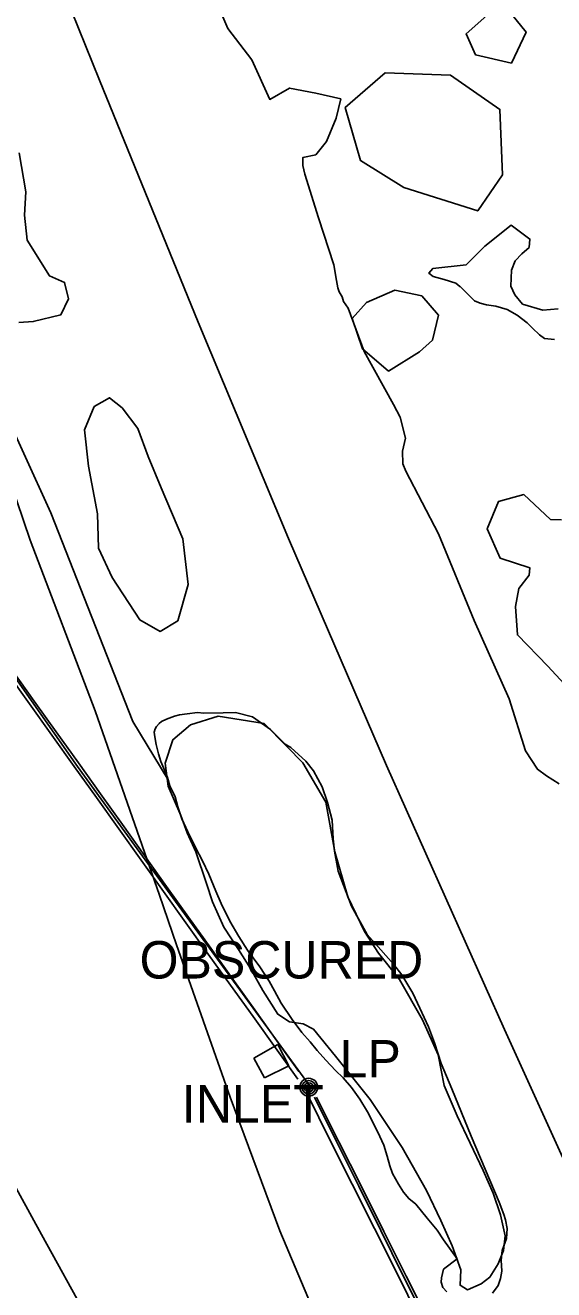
# Model space of a CAD drawing. Extents: x 368532 to 392481, y 10654822 to 10676899.
# Drawn here: x 376031.5 to 376102.1, y 10665330 to 10665498.9 of the extents above; entities that cross this region are included whole.
import ezdxf

# ---------------------------------------------------------------- set-up
doc = ezdxf.new("R2010")
doc.units = 0
for name, color, linetype in [('p_Catenary', 7, 'Continuous'), ('p_drainage inlet', 7, 'Continuous'), ('p_dtm obscured area', 7, 'Continuous'), ('p_railroad rr control', 7, 'Continuous'), ('p_road - paved curb', 7, 'Continuous'), ('p_structure fence', 7, 'Continuous'), ('p_utility general pole', 7, 'Continuous'), ('p_veg woods', 7, 'Continuous')]:
    doc.layers.add(name, color=color, linetype=linetype)

msp = doc.modelspace()

# ---------------------------------------------------------------- linework, layer by layer
at = {"layer": 'p_Catenary'}
for points in [[(375981.33, 10665480.24), (375983.54, 10665477.15), (375985.76, 10665474.06), (375987.97, 10665470.96), (375990.19, 10665467.87), (375992.4, 10665464.77), (375994.62, 10665461.68), (375996.84, 10665458.58), (375999.05, 10665455.49), (376001.27, 10665452.4), (376003.48, 10665449.3), (376005.7, 10665446.21), (376007.91, 10665443.11), (376010.13, 10665440.02), (376012.34, 10665436.92), (376014.56, 10665433.83), (376016.78, 10665430.74), (376018.99, 10665427.64), (376021.21, 10665424.55), (376038.5, 10665399.92), (376046.15, 10665389.4), (376069.37, 10665357.5)], [(376067.93, 10665358.16), (376064.95, 10665362.33), (376061.96, 10665366.51), (376058.97, 10665370.69), (376055.99, 10665374.86), (376053, 10665379.04), (376050.01, 10665383.22), (376047.03, 10665387.39), (376044.04, 10665391.57), (376041.05, 10665395.75), (376038.07, 10665399.92), (376035.08, 10665404.1), (376032.09, 10665408.28), (376029.11, 10665412.45)], [(376029.79, 10665412.76), (376032.74, 10665408.64), (376035.68, 10665404.52), (376038.63, 10665400.39), (376041.58, 10665396.27), (376044.52, 10665392.14), (376047.47, 10665388.02), (376050.42, 10665383.9), (376053.36, 10665379.77), (376056.31, 10665375.65), (376059.26, 10665371.52), (376062.2, 10665367.4), (376065.15, 10665363.28), (376068.1, 10665359.15)], [(376084.12, 10665326.33), (376081.15, 10665332.26), (376078.18, 10665338.19), (376075.21, 10665344.13), (376072.24, 10665350.06), (376069.27, 10665355.99)], [(376070.17, 10665355.74), (376073.12, 10665349.8), (376076.08, 10665343.87), (376079.04, 10665337.93), (376081.99, 10665331.99), (376084.95, 10665326.05)], [(376070.43, 10665355.76), (376073.43, 10665349.78), (376076.43, 10665343.79), (376079.43, 10665337.81), (376082.43, 10665331.82), (376085.43, 10665325.84)]]:
    msp.add_lwpolyline(points, dxfattribs=at)
at = {"layer": 'p_drainage inlet'}
for p, q in [((376062.08, 10665360.96), (376065.29, 10665362.79)), ((376065.29, 10665362.79), (376066.74, 10665359.93)), ((376063.5, 10665358.32), (376062.08, 10665360.96)), ((376066.74, 10665359.93), (376063.5, 10665358.32))]:
    msp.add_line(p, q, dxfattribs=at)
at = {"layer": 'p_dtm obscured area'}
for points in [[(376074.66, 10665461.12), (376074.04, 10665462.03), (376073.85, 10665462.65), (376073.48, 10665463.31), (376073.28, 10665463.82), (376073.09, 10665464.81), (376072.77, 10665466.93), (376070.71, 10665473.21), (376068.88, 10665479.01), (376068.61, 10665480.19), (376068.62, 10665481.25), (376070.35, 10665481.59), (376071.79, 10665483.4), (376073.06, 10665486.52), (376073.67, 10665489.07), (376070.33, 10665489.85), (376066.85, 10665490.52), (376064.2, 10665489), (376061.79, 10665494.31), (376058.6, 10665498.46), (376054.62, 10665507.78)], [(376102.7, 10665461.03), (376100.67, 10665460.87), (376097.97, 10665461.67), (376096.93, 10665462.92), (376096.39, 10665464.04), (376096.49, 10665466.2), (376096.99, 10665467.45), (376097.87, 10665468.38), (376098.86, 10665469.23), (376098.94, 10665470.35), (376096.44, 10665472.2), (376092.93, 10665469.4), (376090.43, 10665466.93), (376085.97, 10665466.4), (376085.45, 10665465.78), (376086.04, 10665465.34), (376087.5, 10665464.96), (376089.04, 10665464.47), (376089.6, 10665464), (376089.61, 10665464)], [(376089.61, 10665464), (376091.53, 10665462.1), (376092.31, 10665461.78), (376093.16, 10665461.59), (376094.39, 10665461.39), (376095.92, 10665460.95), (376097.23, 10665460.2), (376098.6, 10665459.15), (376099.3, 10665458.45), (376100.24, 10665457.58), (376100.88, 10665457.09), (376102.23, 10665456.96)], [(376102.87, 10665397.59), (376101.16, 10665398.64), (376099.98, 10665399.55), (376098.38, 10665402), (376096.16, 10665408.94), (376091.52, 10665419.39), (376086.74, 10665430.98), (376082.38, 10665439.36), (376081.97, 10665440.32), (376081.92, 10665442.01), (376082.32, 10665443.75), (376081.61, 10665446.56), (376080.74, 10665448.27), (376076.79, 10665455.33), (376074.66, 10665461.12)], [(376089.22, 10665334.16), (376087.4, 10665336.67), (376086.56, 10665337.98), (376085.23, 10665339.57), (376083.7, 10665341.44), (376082.77, 10665342.19), (376082.07, 10665343.04), (376081.4, 10665344.13), (376080.58, 10665345.55), (376080.24, 10665346.56), (376079.89, 10665347.88), (376079.43, 10665349.33), (376078.92, 10665350.5), (376078.02, 10665352.32), (376077.24, 10665353.78), (376076.21, 10665355.46), (376075.11, 10665357.02), (376074.02, 10665358.34), (376072.98, 10665359.32), (376071.67, 10665360.69), (376070.55, 10665361.97), (376069.61, 10665363.14), (376068.47, 10665364.39), (376067.2, 10665366.1), (376065.72, 10665368.29), (376064.81, 10665369.95), (376064.12, 10665371.25), (376062.85, 10665373.17), (376061.21, 10665375.38), (376060.07, 10665377.18), (376058.88, 10665379.27), (376057.72, 10665381.62), (376057.01, 10665383.26), (376056.07, 10665385.52), (376055.23, 10665387.31), (376054.27, 10665389.09), (376053.27, 10665391.18), (376052.47, 10665392.9), (376051.92, 10665394.53), (376051.54, 10665395.84), (376050.87, 10665397.32), (376050.52, 10665398.44), (376050.2, 10665399.31), (376049.66, 10665400.57), (376049.32, 10665401.58), (376049.04, 10665402.85), (376048.84, 10665403.87), (376048.75, 10665404.49), (376048.91, 10665404.92), (376049.06, 10665405.26), (376049.41, 10665405.67), (376049.74, 10665405.93), (376050.4, 10665406.25), (376051.46, 10665406.63), (376052.16, 10665406.82), (376053.18, 10665406.92), (376054.55, 10665407.11), (376055.38, 10665407.05), (376057.99, 10665407.07), (376059.61, 10665407.12), (376061.91, 10665406.53), (376064.28, 10665404.84), (376066.27, 10665402.9), (376067.02, 10665402.44), (376069.01, 10665400.64), (376070.04, 10665399.33), (376071.21, 10665397.17), (376071.91, 10665395.09), (376072.52, 10665392.73), (376072.68, 10665390.26), (376072.83, 10665388.59), (376073.34, 10665385.93), (376075.11, 10665381.27), (376077.23, 10665377.48), (376079.04, 10665375.41), (376080.73, 10665373.49), (376081.85, 10665372.1), (376083.3, 10665369.62), (376084.24, 10665367.62), (376085.42, 10665365.12), (376086.19, 10665363), (376087.11, 10665360.26), (376088.52, 10665356.87), (376091.08, 10665350.55), (376094.82, 10665341.74), (376095.45, 10665340.05), (376095.69, 10665339.34), (376095.89, 10665338.19), (376095.84, 10665336.86), (376095.25, 10665335.27), (376095.09, 10665333.98), (376095.18, 10665332.51), (376095.04, 10665331.53), (376094.71, 10665330.59), (376093.96, 10665329.57)], [(376087.42, 10665332.79), (376089.22, 10665334.16)], [(376087.09, 10665331.03), (376087.15, 10665331.63), (376087.42, 10665332.79)], [(376087.86, 10665329.74), (376087.31, 10665330.33), (376087.09, 10665331.03)]]:
    msp.add_lwpolyline(points, dxfattribs=at)
at = {"layer": 'p_railroad rr control'}
for points in [[(376054.62, 10665459.24), (376041.47, 10665491.59), (376026.47, 10665528.64), (376013.6, 10665562.21), (376001.63, 10665593.42), (375987.73, 10665631.33), (375975.71, 10665664.1), (375963.8, 10665698.27), (375947.67, 10665745.56), (375935.18, 10665783.03), (375921.98, 10665823.72), (375912.71, 10665852.51)], [(376187.41, 10665176.33), (376171.89, 10665206.75), (376152.53, 10665244.68), (376139.44, 10665270.8), (376121.41, 10665308.58), (376106.22, 10665341.28), (376095.54, 10665364.77), (376079.81, 10665400.03), (376066.71, 10665430.38), (376054.62, 10665459.24)]]:
    msp.add_lwpolyline(points, dxfattribs=at)
at = {"layer": 'p_road - paved curb'}
for p, q in [((376032.21, 10665430.14), (376021.86, 10665460.42)), ((376040.89, 10665407.33), (376032.21, 10665430.14)), ((376049.46, 10665382.74), (376040.89, 10665407.33)), ((376051.72, 10665376.09), (376049.46, 10665382.74)), ((376058.92, 10665355.74), (376051.72, 10665376.09)), ((376033.71, 10665337.38), (376023.35, 10665356.27)), ((376065.56, 10665337.9), (376058.92, 10665355.74)), ((376045.57, 10665315.89), (376033.71, 10665337.38)), ((376073.61, 10665318.79), (376065.56, 10665337.9))]:
    msp.add_line(p, q, dxfattribs=at)
at = {"layer": 'p_structure fence'}
for p, q in [((376024.59, 10665456.52), (376034.94, 10665433.79)), ((376034.94, 10665433.79), (376045.91, 10665405.93)), ((376045.91, 10665405.93), (376050.61, 10665398.14))]:
    msp.add_line(p, q, dxfattribs=at)
at = {"layer": 'p_utility general pole'}
for radius in [1.19, 0.901, 0.608, 0.337, 0.12]:
    msp.add_circle((376069.41, 10665357.07), radius, dxfattribs=at)
at = {"layer": 'p_veg woods'}
for points in [[(376095.21, 10665501.99), (376098.43, 10665498), (376096.47, 10665493.86), (376091.69, 10665494.95), (376090.42, 10665497.75)], [(376082.11, 10665477.23), (376076.33, 10665480.83), (376074.27, 10665487.93), (376079.62, 10665492.54), (376088.33, 10665492.23), (376094.95, 10665487.68), (376095.27, 10665478.92), (376091.99, 10665474.12)], [(376080.04, 10665452.69), (376076.58, 10665455.69), (376075.19, 10665459.75), (376077.13, 10665461.86), (376080.9, 10665463.52), (376084.49, 10665462.78), (376086.73, 10665460.21), (376085.92, 10665456.86), (376084.19, 10665455.3)], [(376047.97, 10665441.32), (376049.69, 10665437.12), (376052.57, 10665430.33), (376053.29, 10665424.2), (376051.91, 10665419.38), (376049.56, 10665417.95), (376046.86, 10665419.48), (376043.13, 10665425.13), (376041.31, 10665429.08), (376041.2, 10665433.67), (376039.97, 10665440), (376039.47, 10665444.89), (376040.76, 10665447.98), (376042.77, 10665449.16), (376044.47, 10665447.81), (376046.56, 10665445.07)], [(376087.5, 10665357.28), (376089.25, 10665353.24), (376092.72, 10665345.97), (376094.04, 10665342.92), (376095, 10665340.03), (376095.65, 10665337.24), (376095.4, 10665335.25), (376094.72, 10665333.49), (376093.61, 10665331.72), (376092.45, 10665330.81), (376090.62, 10665330.03), (376089.63, 10665330.63), (376089.71, 10665332.7), (376088.56, 10665335.89), (376087.06, 10665339.25), (376085.15, 10665343.28), (376081.88, 10665349.04), (376077.61, 10665355.44), (376072.97, 10665361.2), (376070.04, 10665364.82), (376068.65, 10665365.53), (376066.85, 10665365.81), (376065.27, 10665366.81), (376063.25, 10665369.98), (376061.63, 10665372.93), (376060, 10665375.46), (376058.07, 10665378.43), (376056.53, 10665381.85), (376055.74, 10665384.3), (376054.3, 10665388.53), (376053.17, 10665391.07), (376052.32, 10665393.36), (376050.64, 10665397.28), (376050.22, 10665400.37), (376051.26, 10665403.48), (376053.59, 10665405.49), (376057.3, 10665406.62), (376063.47, 10665405.64), (376066.47, 10665402.57), (376068.6, 10665400.39), (376071.67, 10665395.14), (376072.9, 10665388.52), (376074.61, 10665382.48), (376076.83, 10665377.88), (376078.73, 10665374.98), (376081.51, 10665371.44), (376084.61, 10665366.08), (376086.71, 10665361.41)]]:
    msp.add_lwpolyline(points, close=True, dxfattribs=at)
for points in [[(376030.72, 10665481.88), (376031.62, 10665476.66), (376031.44, 10665473.53), (376031.8, 10665470.21), (376034.78, 10665465.44), (376036.8, 10665464.56), (376037.3, 10665462.38), (376036.29, 10665460.24), (376032.61, 10665459.34), (376030.67, 10665459.2)], [(376105.7, 10665408.59), (376101.36, 10665413.32), (376097.27, 10665417.49), (376097.01, 10665421.27), (376097.47, 10665423.68), (376098.86, 10665425.46), (376098.94, 10665426.42), (376094.96, 10665427.73), (376093.25, 10665431.63), (376094.74, 10665435.3), (376098.12, 10665436.23), (376101.7, 10665432.89), (376103.15, 10665432.85)]]:
    msp.add_lwpolyline(points, dxfattribs=at)

# ---------------------------------------------------------------- texts
at = {"layer": 'p_drainage inlet'}
msp.add_text(' INLET', height=5, dxfattribs=at).set_placement((376050.6, 10665352.35))
at = {"layer": 'p_dtm obscured area'}
msp.add_text(' OBSCURED', height=5, dxfattribs=at).set_placement((376044.95, 10665371.59))
at = {"layer": 'p_utility general pole'}
msp.add_text('LP', height=5, dxfattribs=at).set_placement((376073.53, 10665358.37))

doc.saveas('drawing.dxf')
